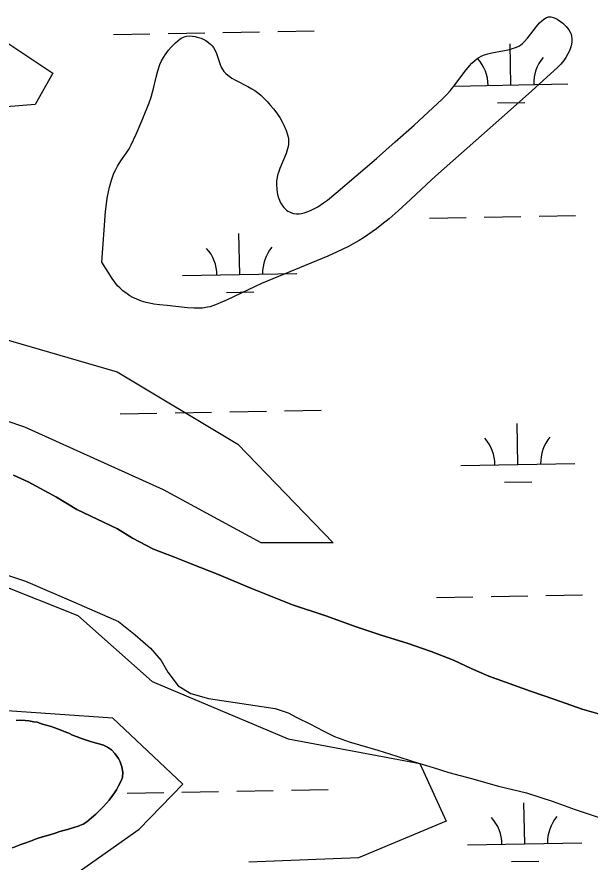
# Model space of a CAD drawing. Extents: x 3957609 to 3995875, y 234277 to 260273.
# Drawn here: x 3963659 to 3964161, y 240243 to 240984 of the extents above; entities that cross this region are included whole.
import ezdxf

# ---------------------------------------------------------------- set-up
doc = ezdxf.new("R2010")
doc.units = 0
for name, color, linetype in [('V-SITE-VEGE', 7, 'Continuous'), ('V-TOPO-SHOR', 7, 'Continuous'), ('V-WETL-SWMP', 7, 'Continuous')]:
    doc.layers.add(name, color=color, linetype=linetype)

msp = doc.modelspace()

# ---------------------------------------------------------------- linework, layer by layer
at = {"layer": 'V-SITE-VEGE'}
for p, q in [((3963578.187, 240512.885), (3963712.589, 240458.863)), ((3963712.589, 240458.863), (3963777.872, 240401.241)), ((3963777.872, 240401.241), (3963896.916, 240350.819)), ((3963743.312, 240368.823), (3963639.627, 240376.03)), ((3963804.752, 240311.203), (3963743.312, 240368.823)), ((3963896.916, 240350.819), (3964012.118, 240329.211)), ((3964012.118, 240329.211), (3964035.158, 240278.791)), ((3963766.352, 240271.586), (3963804.752, 240311.203)), ((3964035.158, 240278.791), (3963958.356, 240246.377)), ((3963674.189, 240206.761), (3963766.352, 240271.586)), ((3963958.356, 240246.377), (3963862.354, 240242.775))]:
    msp.add_line(p, q, dxfattribs=at)
for points in [[(3963919.892, 240815.674), (3963922.774, 240817.343), (3963927.705, 240820.608), (3963931.259, 240823.225), (3963938.543, 240829.129), (3963974.123, 240859.702), (3963990.73, 240874.206), (3964007.188, 240888.906), (3964031.799, 240911.498), (3964035.664, 240915.414), (3964038.811, 240919.067), (3964043.989, 240925.785), (3964051.613, 240935.988), (3964055.668, 240940.854), (3964057.819, 240943.17), (3964060.076, 240945.382), (3964062.029, 240946.988), (3964064.018, 240948.276), (3964065.998, 240949.31), (3964067.946, 240950.154), (3964071.788, 240951.44), (3964075.294, 240952.325), (3964087.804, 240954.678), (3964090.794, 240955.323), (3964095.023, 240956.529), (3964096.983, 240957.277), (3964098.824, 240958.151), (3964100.595, 240959.259), (3964102.219, 240960.558), (3964103.712, 240961.967), (3964106.449, 240964.994), (3964114.518, 240975.414), (3964117.086, 240978.431), (3964119.023, 240980.376), (3964120.492, 240981.601), (3964121.604, 240982.365), (3964123.289, 240983.221), (3964125.005, 240983.688), (3964126.013, 240983.755), (3964127.021, 240983.684), (3964129.026, 240983.231), (3964130.875, 240982.525), (3964132.532, 240981.695), (3964135.43, 240979.852), (3964137.529, 240978.197), (3964140.417, 240975.406), (3964141.688, 240973.915), (3964142.809, 240972.391), (3964143.913, 240970.452), (3964144.646, 240968.539), (3964145.084, 240966.679), (3964145.291, 240964.887), (3964145.313, 240963.175), (3964145.197, 240961.549), (3964144.644, 240958.473), (3964143.835, 240955.778), (3964142.909, 240953.443), (3964141.957, 240951.436), (3964140.009, 240948.047), (3964138.363, 240945.642), (3964135.684, 240942.341), (3964132.86, 240939.49), (3964107.268, 240916.321), (3964081.545, 240893.326), (3964026.04, 240844.217), (3964017.914, 240836.85), (3964003.907, 240823.68), (3963993.331, 240813.882), (3963985.217, 240806.761), (3963978.973, 240801.621), (3963974.172, 240797.914), (3963966.75, 240792.63), (3963962.927, 240790.131), (3963959.015, 240787.741), (3963953.911, 240784.827), (3963949.068, 240782.228), (3963939.858, 240777.655), (3963931.691, 240773.921), (3963873.665, 240749.927), (3963843.565, 240735.782), (3963833.344, 240731.268), (3963830.851, 240730.332), (3963828.478, 240729.64), (3963826.221, 240729.14), (3963821.918, 240728.546), (3963818.094, 240728.345), (3963814.713, 240728.37), (3963808.745, 240728.751), (3963790.93, 240730.776), (3963784.177, 240731.415), (3963779.143, 240732.056), (3963775.385, 240732.716), (3963772.579, 240733.344), (3963768.389, 240734.563), (3963764.224, 240736.179), (3963760.91, 240737.78), (3963758.143, 240739.349), (3963755.827, 240740.846), (3963752.02, 240743.736), (3963749.388, 240746.124), (3963747.547, 240748.033)], [(3963621.171, 240980.718), (3963690.93, 240934.29), (3963675.179, 240906.855), (3963621.171, 240902.634)], [(3963733.854, 240768.595), (3963736.998, 240813.28), (3963737.362, 240817.536), (3963738.355, 240824.941), (3963739.406, 240830.452), (3963740.381, 240834.557), (3963742.156, 240840.654), (3963744.325, 240846.673), (3963745.863, 240850.044), (3963747.426, 240852.856), (3963750.484, 240857.57), (3963755.292, 240864.482), (3963757.537, 240868.023), (3963759.511, 240871.72), (3963763.699, 240880.811), (3963769.645, 240894.612), (3963775.219, 240908.551), (3963776.651, 240912.624), (3963778.683, 240919.891), (3963781.331, 240930.948), (3963782.826, 240936.471), (3963784.646, 240941.948), (3963786.096, 240945.31), (3963787.612, 240948.143), (3963789.107, 240950.529), (3963792.046, 240954.488), (3963794.466, 240957.267), (3963798.362, 240961.109), (3963802.45, 240964.535), (3963803.816, 240965.432), (3963805.214, 240966.085), (3963806.613, 240966.54), (3963807.991, 240966.833), (3963810.713, 240967.052), (3963813.191, 240966.921), (3963815.399, 240966.579), (3963817.33, 240966.114), (3963820.658, 240964.977), (3963823.044, 240963.884), (3963824.744, 240962.944), (3963827.095, 240961.369), (3963829.153, 240959.624), (3963830.374, 240958.301), (3963831.38, 240956.949), (3963832.952, 240954.178), (3963834.081, 240951.565), (3963837.374, 240942.034), (3963838.312, 240939.787), (3963839.111, 240938.194), (3963840.52, 240935.996), (3963842.244, 240934.087), (3963843.993, 240932.605), (3963847.526, 240930.112), (3963850.842, 240928.156), (3963861.629, 240922.602), (3963865.1, 240920.687), (3963867.644, 240919.127), (3963871.305, 240916.507), (3963873.044, 240915.045), (3963874.709, 240913.462), (3963878.387, 240909.618), (3963881.451, 240906.2), (3963883.997, 240903.148), (3963886.102, 240900.435), (3963889.483, 240895.548), (3963891.73, 240891.759), (3963893.235, 240888.833), (3963895.177, 240884.301), (3963896.703, 240879.576), (3963897.206, 240876.952), (3963897.335, 240874.489), (3963897.188, 240872.176), (3963896.846, 240870.005), (3963896.373, 240867.968), (3963895.16, 240864.142), (3963889.574, 240850.734), (3963888.359, 240847.381), (3963887.624, 240844.868), (3963887.196, 240842.984), (3963886.801, 240840.162), (3963886.755, 240837.342), (3963887.11, 240832.089), (3963887.673, 240828.148), (3963888.396, 240825.222), (3963889.166, 240823.049), (3963889.897, 240821.437), (3963891.275, 240819.053), (3963893.037, 240816.717), (3963894.261, 240815.41), (3963895.498, 240814.324), (3963896.739, 240813.434), (3963897.981, 240812.717), (3963899.216, 240812.154), (3963901.696, 240811.412), (3963904.104, 240811.109), (3963906.431, 240811.14), (3963908.657, 240811.422), (3963910.774, 240811.893), (3963912.781, 240812.498), (3963916.572, 240814.009), (3963919.892, 240815.674)], [(3963747.547, 240748.033), (3963745.007, 240751.082), (3963742.754, 240754.349), (3963733.854, 240768.595)], [(3963594.17, 240716.922), (3963747.184, 240672.605), (3963852.943, 240609.293), (3963936.2, 240522.767), (3963873.196, 240522.767), (3963787.688, 240569.197), (3963666.178, 240624.065), (3963486.161, 240685.268)]]:
    msp.add_lwpolyline(points, dxfattribs=at)
at = {"layer": 'V-TOPO-SHOR'}
for points in [[(3963656.439, 240581.969), (3963669.147, 240576.191), (3963693.944, 240562.576), (3963711.912, 240551.924), (3963747.342, 240535.053), (3963760.541, 240526.904), (3963778.977, 240517.049), (3963797.237, 240510.043), (3963813.433, 240503.655), (3963834.871, 240495.086), (3963849.642, 240489.166), (3963864.252, 240482.925), (3963881.722, 240475.915), (3963900.776, 240468.438), (3963929.983, 240458.652), (3963956.494, 240449.008), (3963979.192, 240441.556), (3964001.093, 240434.732), (3964022.048, 240427.269), (3964041.578, 240419.794), (3964057.147, 240412.611), (3964072.714, 240405.746), (3964109.228, 240392.682), (3964130.5, 240385.221), (3964154.468, 240376.984), (3964172.72, 240371.561)], [(3963645.02, 240496.405), (3963666.765, 240489.106), (3963708.858, 240470.852), (3963748.247, 240453.85), (3963762.897, 240442.068), (3963776.436, 240430.279), (3963785.693, 240419.57), (3963791.462, 240409.154), (3963800.57, 240397.337), (3963811.7, 240390.599), (3963827.251, 240386.108), (3963885.592, 240377.308), (3963896.862, 240373.583), (3963904.491, 240369.513), (3963916.566, 240363.574)], [(3963658.713, 240366.8), (3963662.194, 240367.14), (3963666.471, 240367.008), (3963669.643, 240366.554), (3963674.083, 240365.792), (3963677.094, 240365.335), (3963681.697, 240363.783), (3963685.032, 240362.695), (3963689.474, 240361.616), (3963692.648, 240360.371), (3963697.094, 240358.659), (3963700.588, 240357.256), (3963704.717, 240355.699), (3963707.893, 240354.137), (3963712.18, 240352.738), (3963715.834, 240351.179), (3963720.278, 240349.623), (3963723.927, 240348.54), (3963727.894, 240347.456), (3963732.179, 240346.219), (3963735.036, 240345.287), (3963738.534, 240343.409), (3963742.191, 240341.058), (3963745.063, 240338.068), (3963748.417, 240333.655), (3963749.703, 240330.812), (3963751.317, 240326.231), (3963752.14, 240321.483), (3963751.694, 240317.045), (3963750.764, 240314.031), (3963748.417, 240309.738), (3963746.539, 240306.085)], [(3963916.566, 240363.574), (3963927.693, 240357.788), (3963937.544, 240352.945), (3963950.243, 240348.275), (3963959.29, 240345.644), (3963975.315, 240340.999), (3963992.139, 240335.723), (3964006.424, 240331.066), (3964024.039, 240325.641), (3964037.529, 240321.453), (3964057.362, 240316.2), (3964081.164, 240309.388), (3964105.752, 240303.373), (3964128.925, 240295.765), (3964148.295, 240288.765), (3964168.454, 240282.088)], [(3963746.539, 240306.085), (3963744.817, 240303.379), (3963740.104, 240297.172), (3963737.747, 240294.464), (3963735.074, 240291.595), (3963730.983, 240287.45), (3963728.31, 240284.74), (3963724.687, 240281.707), (3963720.433, 240278.035), (3963717.437, 240276.116), (3963712.856, 240274.343), (3963709.063, 240273.05), (3963703.689, 240271.432), (3963699.103, 240270.134), (3963696.101, 240269.163), (3963692.783, 240268.035), (3963688.04, 240266.577), (3963684.878, 240265.764), (3963681.718, 240264.793), (3963677.134, 240263.339), (3963674.29, 240262.21), (3963671.287, 240261.082), (3963666.233, 240259.306), (3963662.911, 240258.333), (3963659.753, 240257.045), (3963655.329, 240255.274)]]:
    msp.add_lwpolyline(points, dxfattribs=at)
at = {"layer": 'V-WETL-SWMP'}
for p, q in [((3963743.795, 240968.471), (3963775.79, 240969.053)), ((3963791.787, 240969.344), (3963823.782, 240969.926)), ((3963839.779, 240970.216), (3963871.774, 240970.798)), ((3963887.771, 240971.089), (3963919.766, 240971.671)), ((3964091.976, 240924.052), (3964091.322, 240960.046)), ((3964041.984, 240923.143), (3964141.968, 240924.961)), ((3964080.259, 240908.405), (3964104.255, 240908.841)), ((3964020.679, 240807.304), (3964052.674, 240807.886)), ((3964068.671, 240808.177), (3964100.666, 240808.759)), ((3964116.663, 240809.05), (3964148.658, 240809.631)), ((3963854.487, 240757.845), (3963853.832, 240793.839)), ((3963804.495, 240756.936), (3963904.478, 240758.754)), ((3963842.769, 240742.198), (3963866.765, 240742.634)), ((3963749.843, 240635.851), (3963781.838, 240636.433)), ((3963797.835, 240636.724), (3963829.83, 240637.306)), ((3963845.827, 240637.596), (3963877.822, 240638.178)), ((3963893.819, 240638.469), (3963925.814, 240639.051)), ((3964098.024, 240591.432), (3964097.37, 240627.426)), ((3964048.032, 240590.523), (3964148.016, 240592.341)), ((3963669.147, 240576.191), (3963656.439, 240581.968)), ((3963693.944, 240562.576), (3963669.147, 240576.191)), ((3964086.307, 240575.785), (3964110.303, 240576.221)), ((3963711.911, 240551.925), (3963693.944, 240562.576)), ((3963747.341, 240535.054), (3963711.911, 240551.925)), ((3963760.541, 240526.905), (3963747.341, 240535.054)), ((3963778.978, 240517.049), (3963760.541, 240526.905)), ((3963797.238, 240510.042), (3963778.978, 240517.049)), ((3963813.434, 240503.655), (3963797.238, 240510.042)), ((3963834.872, 240495.086), (3963813.434, 240503.655)), ((3963645.02, 240496.406), (3963666.766, 240489.106)), ((3963849.641, 240489.165), (3963834.872, 240495.086)), ((3963666.766, 240489.106), (3963708.857, 240470.853)), ((3963864.253, 240482.926), (3963849.641, 240489.165)), ((3963881.721, 240475.914), (3963864.253, 240482.926)), ((3963708.857, 240470.853), (3963748.248, 240453.85)), ((3963900.776, 240468.438), (3963881.721, 240475.914)), ((3964026.727, 240474.684), (3964058.722, 240475.266)), ((3964074.719, 240475.557), (3964106.714, 240476.139)), ((3964122.711, 240476.43), (3964154.706, 240477.011)), ((3963929.982, 240458.653), (3963900.776, 240468.438)), ((3963956.495, 240449.008), (3963929.982, 240458.653)), ((3963748.248, 240453.85), (3963762.896, 240442.068)), ((3963979.192, 240441.556), (3963956.495, 240449.008)), ((3963762.896, 240442.068), (3963776.436, 240430.279)), ((3964001.094, 240434.732), (3963979.192, 240441.556)), ((3964022.049, 240427.268), (3964001.094, 240434.732)), ((3963776.436, 240430.279), (3963785.693, 240419.57)), ((3964041.579, 240419.794), (3964022.049, 240427.268)), ((3963785.693, 240419.57), (3963791.463, 240409.155)), ((3964057.148, 240412.612), (3964041.579, 240419.794)), ((3964072.714, 240405.746), (3964057.148, 240412.612)), ((3963791.463, 240409.155), (3963800.569, 240397.337)), ((3964109.228, 240392.683), (3964072.714, 240405.746)), ((3963800.569, 240397.337), (3963811.7, 240390.6)), ((3963811.7, 240390.6), (3963827.251, 240386.109)), ((3964130.5, 240385.221), (3964109.228, 240392.683)), ((3963827.251, 240386.109), (3963885.592, 240377.308)), ((3964154.469, 240376.985), (3964130.5, 240385.221)), ((3963885.592, 240377.308), (3963896.862, 240373.582)), ((3964172.719, 240371.562), (3964154.469, 240376.985)), ((3963662.194, 240367.139), (3963658.712, 240366.799)), ((3963666.471, 240367.008), (3963662.194, 240367.139)), ((3963669.642, 240366.554), (3963666.471, 240367.008)), ((3963674.082, 240365.791), (3963669.642, 240366.554)), ((3963896.862, 240373.582), (3963904.491, 240369.514)), ((3963904.491, 240369.514), (3963916.567, 240363.575)), ((3963677.094, 240365.336), (3963674.082, 240365.791)), ((3963681.698, 240363.783), (3963677.094, 240365.336)), ((3963685.031, 240362.696), (3963681.698, 240363.783)), ((3963689.473, 240361.617), (3963685.031, 240362.696)), ((3963692.649, 240360.371), (3963689.473, 240361.617)), ((3963697.095, 240358.658), (3963692.649, 240360.371)), ((3963916.567, 240363.575), (3963927.692, 240357.789)), ((3963700.588, 240357.255), (3963697.095, 240358.658)), ((3963704.716, 240355.699), (3963700.588, 240357.255)), ((3963707.894, 240354.136), (3963704.716, 240355.699)), ((3963712.18, 240352.739), (3963707.894, 240354.136)), ((3963715.833, 240351.179), (3963712.18, 240352.739)), ((3963927.692, 240357.789), (3963937.543, 240352.944)), ((3963937.543, 240352.944), (3963950.244, 240348.276)), ((3963720.278, 240349.624), (3963715.833, 240351.179)), ((3963723.928, 240348.54), (3963720.278, 240349.624)), ((3963727.895, 240347.457), (3963723.928, 240348.54)), ((3963732.179, 240346.219), (3963727.895, 240347.457)), ((3963735.036, 240345.287), (3963732.179, 240346.219)), ((3963738.533, 240343.41), (3963735.036, 240345.287)), ((3963950.244, 240348.276), (3963959.289, 240345.644)), ((3963959.289, 240345.644), (3963975.316, 240340.998)), ((3963742.192, 240341.058), (3963738.533, 240343.41)), ((3963745.062, 240338.068), (3963742.192, 240341.058)), ((3963748.417, 240333.655), (3963745.062, 240338.068)), ((3963975.316, 240340.998), (3963992.139, 240335.724)), ((3963749.703, 240330.813), (3963748.417, 240333.655)), ((3963751.317, 240326.23), (3963749.703, 240330.813)), ((3963992.139, 240335.724), (3964006.424, 240331.067)), ((3964006.424, 240331.067), (3964024.04, 240325.64)), ((3963752.141, 240321.484), (3963751.317, 240326.23)), ((3964024.04, 240325.64), (3964037.53, 240321.453)), ((3963750.764, 240314.031), (3963751.695, 240317.046)), ((3963751.695, 240317.046), (3963752.141, 240321.484)), ((3964037.53, 240321.453), (3964057.362, 240316.199)), ((3964057.362, 240316.199), (3964081.164, 240309.387)), ((3963746.54, 240306.084), (3963748.417, 240309.739)), ((3963748.417, 240309.739), (3963750.764, 240314.031)), ((3964081.164, 240309.387), (3964105.753, 240303.372)), ((3963740.105, 240297.172), (3963744.816, 240303.38)), ((3963744.816, 240303.38), (3963746.54, 240306.084)), ((3963755.891, 240303.231), (3963787.886, 240303.813)), ((3963803.883, 240304.104), (3963835.878, 240304.686)), ((3963851.875, 240304.976), (3963883.87, 240305.558)), ((3963899.867, 240305.849), (3963931.862, 240306.431)), ((3964105.753, 240303.372), (3964128.926, 240295.765)), ((3963735.074, 240291.595), (3963737.748, 240294.464)), ((3963737.748, 240294.464), (3963740.105, 240297.172)), ((3964104.072, 240258.812), (3964103.418, 240294.806)), ((3964128.926, 240295.765), (3964148.295, 240288.765)), ((3963728.309, 240284.74), (3963730.983, 240287.45)), ((3963730.983, 240287.45), (3963735.074, 240291.595)), ((3964148.295, 240288.765), (3964168.453, 240282.088)), ((3963717.437, 240276.116), (3963720.434, 240278.036)), ((3963720.434, 240278.036), (3963724.686, 240281.707)), ((3963724.686, 240281.707), (3963728.309, 240284.74)), ((3963699.104, 240270.135), (3963703.689, 240271.432)), ((3963703.689, 240271.432), (3963709.063, 240273.051)), ((3963709.063, 240273.051), (3963712.856, 240274.343)), ((3963712.856, 240274.343), (3963717.437, 240276.116)), ((3963674.29, 240262.21), (3963677.134, 240263.338)), ((3963677.134, 240263.338), (3963681.717, 240264.793)), ((3963681.717, 240264.793), (3963684.878, 240265.764)), ((3963684.878, 240265.764), (3963688.041, 240266.577)), ((3963688.041, 240266.577), (3963692.783, 240268.034)), ((3963692.783, 240268.034), (3963696.101, 240269.164)), ((3963696.101, 240269.164), (3963699.104, 240270.135)), ((3963655.33, 240255.274), (3963659.753, 240257.046)), ((3963659.753, 240257.046), (3963662.912, 240258.334)), ((3963662.912, 240258.334), (3963666.232, 240259.306)), ((3963666.232, 240259.306), (3963671.288, 240261.082)), ((3963671.288, 240261.082), (3963674.29, 240262.21)), ((3964054.081, 240257.903), (3964154.064, 240259.721)), ((3964092.355, 240243.165), (3964116.351, 240243.601))]:
    msp.add_line(p, q, dxfattribs=at)
for centre, start, end in [((3964036.734, 240923.522), 0.269879, 41.813537), ((3964147.201, 240925.531), 140.269876, 181.813534), ((3963909.712, 240759.324), 140.269876, 181.813534), ((3963799.244, 240757.315), 0.269879, 41.813537), ((3964042.782, 240590.902), 0.269879, 41.813537), ((3964153.249, 240592.911), 140.269876, 181.813534), ((3964048.83, 240258.282), 0.269879, 41.813537), ((3964159.297, 240260.291), 140.269876, 181.813534)]:
    msp.add_arc(centre, 35.246, start, end, dxfattribs=at)

doc.saveas('drawing.dxf')
